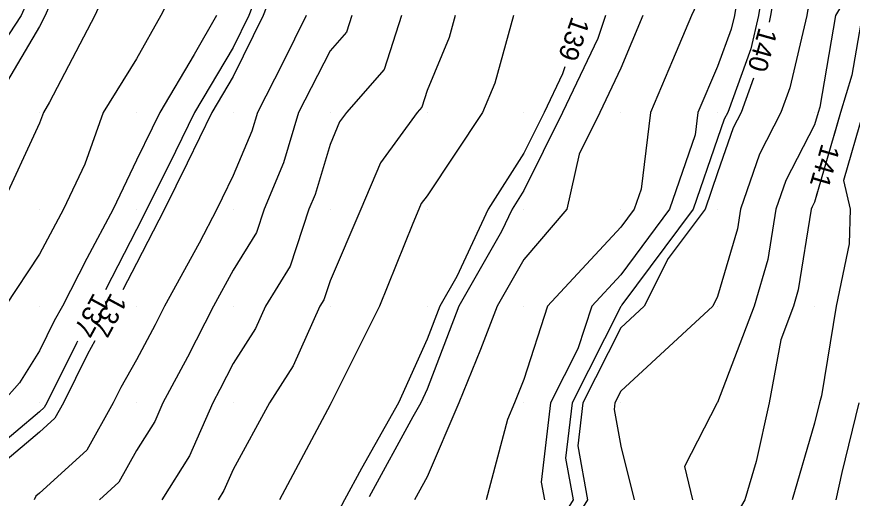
# Model space of a CAD drawing. Extents: x 2354170 to 2357230, y 866100 to 868290.
# Drawn here: x 2355947.6 to 2356033.9, y 867310.2 to 867359.9 of the extents above; entities that cross this region are included whole.
import ezdxf

# ---------------------------------------------------------------- set-up
doc = ezdxf.new("R2010")
doc.units = 0
for name, color, linetype in [('Default', 7, 'Continuous'), ('DTM Contours Major', 7, 'Continuous'), ('DTM Contours Minor', 7, 'Continuous'), ('DTM Contours Minor Text', 7, 'Continuous'), ('Exist DTM QL2 LIDAR Elevation Point', 7, 'Continuous')]:
    doc.layers.add(name, color=color, linetype=linetype)

msp = doc.modelspace()

# ---------------------------------------------------------------- linework, layer by layer
at = {"layer": 'Default'}
for points in [[(2356058.027, 867453.223), (2356057.126, 867450.016), (2356054.775, 867445.225), (2356053.366, 867440.016), (2356052.813, 867437.187), (2356049.984, 867430.123), (2356049.946, 867430.016), (2356048.301, 867421.698), (2356047.412, 867420.015), (2356046.218, 867416.25), (2356043.971, 867410.015), (2356042.784, 867407.214), (2356040.713, 867400.015), (2356039.984, 867398.202), (2356037.347, 867392.652), (2356036.547, 867390.015), (2356034.74, 867385.258), (2356032.66, 867380.015), (2356029.995, 867370.026), (2356029.99, 867370.015), (2356029.983, 867369.999), (2356026.079, 867363.919), (2356025.453, 867360.015), (2356025.291, 867359.327)], [(2355992.598, 867427.401), (2355990.618, 867420.015), (2355990.45, 867419.548), (2355989.983, 867418.325), (2355987.074, 867412.924), (2355985.769, 867410.015), (2355983.373, 867406.626), (2355981.121, 867400.015), (2355980.832, 867399.166), (2355979.983, 867397.604), (2355977.163, 867392.835), (2355976.08, 867390.015), (2355974.524, 867385.474), (2355971.854, 867380.015), (2355969.983, 867375.807), (2355967.065, 867370.015), (2355965.096, 867365.129), (2355962.514, 867360.015), (2355959.983, 867355.565), (2355956.575, 867350.015), (2355954.65, 867344.682), (2355952.458, 867340.015), (2355949.982, 867335.359), (2355946.427, 867330.014)], [(2355986.182, 867423.816), (2355984.06, 867420.015), (2355982.632, 867417.366), (2355979.983, 867411.459), (2355979.528, 867410.47), (2355979.338, 867410.015), (2355978.871, 867408.904), (2355975.078, 867400.015), (2355973.185, 867396.813), (2355970.573, 867390.015), (2355970.422, 867389.576), (2355969.983, 867388.677), (2355966.855, 867383.143), (2355965.076, 867380.015), (2355960.312, 867370.345), (2355960.146, 867370.015), (2355959.983, 867369.609), (2355955.688, 867360.015), (2355951.029, 867351.061), (2355950.387, 867350.015), (2355949.982, 867348.895), (2355945.87, 867340.015)], [(2356001.071, 867421.684), (2356000.173, 867420.015), (2356000.104, 867419.894), (2355999.983, 867419.553), (2355997.464, 867412.534), (2355996.502, 867410.015), (2355994.87, 867405.128), (2355991.472, 867400.015), (2355990.792, 867399.206), (2355989.983, 867396.349), (2355988.378, 867391.62), (2355987.505, 867390.015), (2355984.542, 867385.456), (2355983.01, 867380.015), (2355979.983, 867373.482), (2355978.147, 867370.015), (2355975.01, 867364.988), (2355973.071, 867360.015), (2355969.983, 867353.728), (2355967.769, 867350.015), (2355965.228, 867344.769), (2355962.876, 867340.015), (2355959.983, 867334.42), (2355958.581, 867331.683)], [(2355977.611, 867420.549), (2355977.324, 867420.015), (2355975.012, 867414.986), (2355972.938, 867410.015), (2355969.983, 867402.988), (2355968.921, 867401.077), (2355968.599, 867400.015), (2355965.75, 867394.248), (2355963.68, 867390.015), (2355962.345, 867387.653), (2355959.983, 867383.499), (2355958.695, 867381.303), (2355957.819, 867380.015), (2355955.491, 867375.523), (2355952.585, 867370.015), (2355949.982, 867364.303), (2355948.11, 867360.015), (2355944.412, 867354.444), (2355941.782, 867350.015), (2355939.982, 867345.59), (2355938.06, 867340.015), (2355934.034, 867334.066), (2355932.502, 867331.632)], [(2356034.616, 867410.015), (2356033.481, 867406.518), (2356030.965, 867400.015), (2356030.649, 867399.35), (2356029.983, 867397.155), (2356028.334, 867391.665), (2356027.493, 867390.015), (2356025.159, 867384.839), (2356023.643, 867380.015), (2356019.983, 867371.221), (2356019.537, 867370.015), (2356018.127, 867361.871), (2356017.273, 867360.015), (2356015.338, 867355.37), (2356013.034, 867350.015), (2356012.072, 867342.103), (2356011.352, 867340.015), (2356009.983, 867338.176), (2356002.418, 867330.014), (2355999.983, 867322.425), (2355999.011, 867320.014), (2355998.275, 867318.306), (2355996.104, 867310.014)], [(2356033.998, 867396.001), (2356032.183, 867390.015), (2356031.577, 867388.421), (2356029.983, 867384.404), (2356028.619, 867381.379), (2356028.191, 867380.015), (2356026.913, 867376.945), (2356024.696, 867370.015), (2356022.853, 867367.145), (2356021.709, 867360.015), (2356021.38, 867358.618), (2356019.983, 867354.752), (2356017.945, 867350.015), (2356017.663, 867347.694), (2356015.018, 867340.015), (2356009.983, 867333.256), (2356006.979, 867330.014), (2356005.56, 867325.591), (2356002.74, 867320.014), (2356001.782, 867311.813), (2356002.107, 867310.014)], [(2356050.41, 867389.071), (2356049.984, 867388.349), (2356046.899, 867383.1), (2356045.746, 867380.015), (2356042.306, 867372.337), (2356041.693, 867370.015), (2356039.984, 867368.625), (2356034.902, 867360.015), (2356033.84, 867353.871), (2356032.678, 867350.015), (2356029.983, 867340.749), (2356029.733, 867340.265), (2356029.647, 867340.015), (2356028.309, 867331.688), (2356027.822, 867330.014), (2356026.502, 867326.533), (2356025.313, 867320.014), (2356023.942, 867313.973), (2356022.775, 867310.014), (2356021.751, 867308.246), (2356020.063, 867300.014), (2356020.045, 867299.952), (2356019.983, 867299.868), (2356017.809, 867295.839)], [(2356036.02, 867376.052), (2356033.689, 867370.015), (2356029.983, 867361.75), (2356029.305, 867360.693), (2356029.196, 867360.015), (2356027.44, 867352.558), (2356026.52, 867350.015), (2356024.294, 867345.704), (2356022.341, 867340.015), (2356022.014, 867337.983), (2356019.983, 867331.013), (2356019.477, 867330.014), (2356009.983, 867321.206), (2356009.381, 867320.014), (2356009.301, 867319.332), (2356009.983, 867315.559), (2356011.349, 867310.014)], [(2356035.279, 867365.31), (2356032.154, 867360.015), (2356030.516, 867350.548), (2356030.356, 867350.015), (2356029.983, 867348.734), (2356027.013, 867342.984), (2356025.994, 867340.015), (2356025.162, 867334.836), (2356023.757, 867330.014), (2356019.983, 867320.06), (2356019.932, 867320.014), (2356016.549, 867313.449), (2356017.395, 867310.014)], [(2355968.248, 867360.015), (2355965.959, 867355.992), (2355962.397, 867350.015), (2355961.609, 867348.388), (2355959.983, 867345.1), (2355957.594, 867340.015), (2355954.881, 867334.913), (2355952.374, 867330.014), (2355951.516, 867328.481), (2355949.982, 867325.384), (2355947.928, 867322.069), (2355946.1, 867320.014)], [(2355977.498, 867360.015), (2355975.099, 867355.131), (2355972.479, 867350.015), (2355971.905, 867348.092), (2355969.983, 867343.495), (2355968.847, 867341.151), (2355968.285, 867340.015), (2355966.466, 867336.498), (2355962.902, 867330.014), (2355961.919, 867328.078), (2355959.983, 867324.471), (2355958.384, 867321.613), (2355957.593, 867320.014), (2355954.869, 867315.128), (2355949.982, 867310.683), (2355949.619, 867310.378), (2355949.431, 867310.014)], [(2355982.226, 867360.015), (2355981.683, 867358.315), (2355979.983, 867356.378), (2355976.724, 867350.015), (2355975.175, 867344.823), (2355973.164, 867340.015), (2355972.37, 867337.627), (2355969.983, 867333.722), (2355967.944, 867330.014), (2355965.265, 867324.732), (2355962.732, 867320.014), (2355961.891, 867318.106), (2355959.983, 867315.09), (2355958.166, 867311.831), (2355956.169, 867310.014)], [(2355987.339, 867360.015), (2355985.558, 867354.439), (2355981.674, 867350.015), (2355980.962, 867349.035), (2355979.983, 867346.708), (2355978.444, 867341.553), (2355977.801, 867340.015), (2355975.85, 867334.147), (2355973.323, 867330.014), (2355972.292, 867327.705), (2355969.983, 867324.091), (2355968.611, 867321.386), (2355967.874, 867320.014), (2355965.46, 867314.537), (2355962.599, 867310.014)], [(2355992.894, 867360.015), (2355992.261, 867357.737), (2355989.983, 867352.282), (2355989.434, 867350.564), (2355988.952, 867350.015), (2355985.178, 867344.82), (2355983.155, 867340.015), (2355979.983, 867332.632), (2355979.33, 867330.668), (2355978.93, 867330.014), (2355976.168, 867323.829), (2355973.73, 867320.014), (2355969.983, 867313.132), (2355969.029, 867310.968), (2355968.426, 867310.014)], [(2355998.922, 867360.015), (2355996.976, 867353.021), (2355995.721, 867350.015), (2355989.983, 867341.416), (2355989.393, 867340.604), (2355989.145, 867340.015), (2355988.513, 867338.545), (2355985.088, 867330.014), (2355980.181, 867320.212), (2355980.092, 867320.014), (2355979.983, 867319.821), (2355974.772, 867310.014)], [(2356012.244, 867360.015), (2356009.983, 867354.587), (2356007.808, 867350.015), (2356005.676, 867345.707), (2356004.424, 867340.015), (2355999.983, 867334.836), (2355997.221, 867330.014), (2355995.511, 867325.542), (2355993.282, 867320.014), (2355989.983, 867312.363), (2355988.702, 867310.014)], [(2356004.197, 867354.713), (2356003.953, 867353.984), (2356002.065, 867350.015), (2355999.983, 867345.81), (2355996.309, 867340.015), (2355993.051, 867333.082), (2355991.293, 867330.014), (2355989.983, 867326.588), (2355987.038, 867320.014), (2355983.219, 867313.251), (2355981.454, 867310.014), (2355979.983, 867307.21), (2355976.257, 867300.014), (2355972.307, 867292.338), (2355971.045, 867290.014), (2355969.983, 867288.793), (2355963.807, 867280.014), (2355959.983, 867274.373), (2355956.508, 867270.014), (2355955.153, 867267.946)], [(2356023.676, 867353.558), (2356022.396, 867350.015), (2356021.574, 867348.424), (2356019.983, 867343.789), (2356018.683, 867340.015), (2356014.887, 867334.918), (2356012.399, 867330.014), (2356009.983, 867327.773), (2356006.06, 867320.014), (2356005.541, 867315.572), (2356006.546, 867310.014), (2356000.892, 867300.923), (2356000.695, 867300.014), (2355999.983, 867298.59), (2355997.42, 867290.014), (2355994.027, 867284.058), (2355993.05, 867280.014), (2355989.983, 867274.864), (2355987.583, 867270.014), (2355982.796, 867264.926)], [(2356035, 867350.015), (2356032.956, 867342.988), (2356033.658, 867340.015), (2356033.552, 867336.446), (2356032.208, 867330.014), (2356030.705, 867320.736), (2356030.499, 867320.014), (2356029.983, 867317.905), (2356027.658, 867310.014)], [(2355955.714, 867326.413), (2355954.95, 867325.047), (2355952.458, 867320.014), (2355951.572, 867318.425), (2355949.982, 867316.979), (2355946.197, 867313.8)], [(2356034.545, 867320.014), (2356032.787, 867312.818), (2356032.171, 867310.014)]]:
    msp.add_lwpolyline(points, dxfattribs=at)
at = {"layer": 'DTM Contours Major'}
msp.add_lwpolyline([(2356026.413, 867367.19), (2356025.004, 867364.994), (2356024.205, 867360.015), (2356023.4, 867356.598), (2356021.021, 867350.015), (2356020.667, 867349.33), (2356019.983, 867347.337), (2356017.461, 867340.015), (2356010.097, 867330.129), (2356010.039, 867330.014), (2356009.983, 867329.962), (2356004.954, 867320.014), (2356004.288, 867314.319), (2356005.067, 867310.014), (2355999.983, 867301.841), (2355998.495, 867300.014), (2355997.975, 867298.006), (2355995.586, 867290.014), (2355989.983, 867280.178), (2355989.867, 867280.014), (2355989.711, 867279.742), (2355988.294, 867276.878)], dxfattribs=at)
at = {"layer": 'DTM Contours Minor'}
for points in [[(2355999.983, 867423.043), (2355998.861, 867421.137), (2355998.56, 867420.015), (2355996.295, 867413.703), (2355994.886, 867410.015), (2355993.659, 867406.339), (2355989.983, 867400.808), (2355989.654, 867400.344), (2355989.543, 867400.015), (2355987.121, 867392.877), (2355985.564, 867390.015), (2355983.365, 867386.633), (2355981.502, 867380.015), (2355979.983, 867376.737), (2355976.422, 867370.015), (2355973.948, 867366.05), (2355971.595, 867360.015), (2355969.983, 867356.733), (2355965.978, 867350.015), (2355964.021, 867345.976), (2355961.073, 867340.015), (2355959.983, 867337.906), (2355956.792, 867331.673)], [(2356059.984, 867423.358), (2356058.869, 867421.13), (2356058.669, 867420.015), (2356057.319, 867412.68), (2356056.52, 867410.015), (2356055.161, 867404.838), (2356053.294, 867400.015), (2356052.62, 867397.379), (2356050.811, 867390.015), (2356050.603, 867389.396), (2356049.984, 867388.349), (2356046.899, 867383.1), (2356045.746, 867380.015), (2356042.306, 867372.337), (2356041.693, 867370.015), (2356039.984, 867368.625), (2356034.902, 867360.015), (2356033.84, 867353.871), (2356032.678, 867350.015), (2356031.98, 867347.613)], [(2355966.21, 867390.377), (2355966.033, 867390.015), (2355963.848, 867386.15), (2355960.359, 867380.015), (2355959.983, 867379.25), (2355955.111, 867370.015), (2355951.032, 867361.065), (2355950.562, 867360.015), (2355949.982, 867358.9), (2355944.706, 867350.015)], [(2355987.339, 867360.015), (2355985.558, 867354.439), (2355981.674, 867350.015), (2355980.962, 867349.035), (2355979.983, 867346.708), (2355978.444, 867341.553), (2355977.801, 867340.015), (2355975.85, 867334.147), (2355973.323, 867330.014), (2355972.292, 867327.705), (2355969.983, 867324.091), (2355968.611, 867321.386), (2355967.874, 867320.014), (2355965.46, 867314.537), (2355962.599, 867310.014)], [(2356008.403, 867360.015), (2356007.604, 867357.635), (2356003.979, 867350.015), (2355999.983, 867341.943), (2355998.761, 867340.015), (2355997.676, 867337.708), (2355993.269, 867330.014), (2355989.983, 867321.421), (2355989.353, 867320.014), (2355988.536, 867318.567), (2355984.025, 867310.3)], [(2356030.304, 867341.852), (2356029.983, 867340.749), (2356029.733, 867340.265), (2356029.647, 867340.015), (2356028.309, 867331.688), (2356027.822, 867330.014), (2356026.502, 867326.533), (2356025.313, 867320.014), (2356023.942, 867313.973), (2356022.775, 867310.014)], [(2355953.924, 867326.404), (2355953.805, 867326.191), (2355950.746, 867320.014), (2355950.473, 867319.524), (2355949.982, 867319.078), (2355945.056, 867314.94)]]:
    msp.add_lwpolyline(points, dxfattribs=at)
at = {"layer": 'Exist DTM QL2 LIDAR Elevation Point'}
for p, q in [((2355949.982, 867350.015), (2355949.982, 867350.015)), ((2355959.983, 867350.015), (2355959.983, 867350.015)), ((2355969.983, 867350.015), (2355969.983, 867350.015)), ((2355979.983, 867350.015), (2355979.983, 867350.015)), ((2355989.983, 867350.015), (2355989.983, 867350.015)), ((2355999.983, 867350.015), (2355999.983, 867350.015)), ((2356009.983, 867350.015), (2356009.983, 867350.015)), ((2356019.983, 867350.015), (2356019.983, 867350.015)), ((2356029.983, 867350.015), (2356029.983, 867350.015)), ((2355949.982, 867340.015), (2355949.982, 867340.015)), ((2355959.983, 867340.015), (2355959.983, 867340.015)), ((2355969.983, 867340.015), (2355969.983, 867340.015)), ((2355979.983, 867340.015), (2355979.983, 867340.015)), ((2355989.983, 867340.015), (2355989.983, 867340.015)), ((2355999.983, 867340.015), (2355999.983, 867340.015)), ((2356009.983, 867340.015), (2356009.983, 867340.015)), ((2356019.983, 867340.015), (2356019.983, 867340.015)), ((2356029.983, 867340.015), (2356029.983, 867340.015)), ((2355949.982, 867330.014), (2355949.982, 867330.014)), ((2355959.983, 867330.014), (2355959.983, 867330.014)), ((2355969.983, 867330.014), (2355969.983, 867330.014)), ((2355979.983, 867330.014), (2355979.983, 867330.014)), ((2355989.983, 867330.014), (2355989.983, 867330.014)), ((2355999.983, 867330.014), (2355999.983, 867330.014)), ((2356009.983, 867330.014), (2356009.983, 867330.014)), ((2356019.983, 867330.014), (2356019.983, 867330.014)), ((2356029.983, 867330.014), (2356029.983, 867330.014)), ((2355949.982, 867320.014), (2355949.982, 867320.014)), ((2355959.983, 867320.014), (2355959.983, 867320.014)), ((2355969.983, 867320.014), (2355969.983, 867320.014)), ((2355979.983, 867320.014), (2355979.983, 867320.014)), ((2355989.983, 867320.014), (2355989.983, 867320.014)), ((2355999.983, 867320.014), (2355999.983, 867320.014)), ((2356009.983, 867320.014), (2356009.983, 867320.014)), ((2356019.983, 867320.014), (2356019.983, 867320.014)), ((2356029.983, 867320.014), (2356029.983, 867320.014))]:
    msp.add_line(p, q, dxfattribs=at)

# ---------------------------------------------------------------- texts
at = {"layer": 'Default'}
for s, rotation, p in [('139', 251.10948, (2356004.933, 867360.004)), ('140', 254.36679, (2356024.253, 867358.868)), ('137', 241.44709, (2355957.372, 867331.481))]:
    msp.add_text(s, height=2, rotation=rotation, dxfattribs=at).set_placement(p)
at = {"layer": 'DTM Contours Minor Text'}
for s, rotation, p in [('141', 253.78518, (2356030.722, 867346.872)), ('137', 241.44342, (2355955.583, 867331.472))]:
    msp.add_text(s, height=2, rotation=rotation, dxfattribs=at).set_placement(p)

doc.saveas('drawing.dxf')
